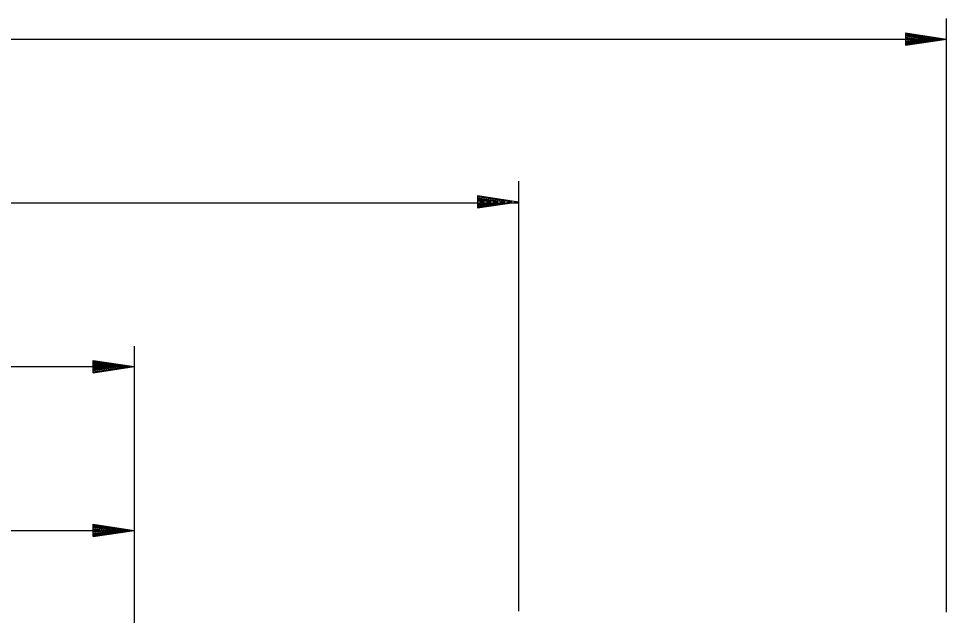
# Model space of a CAD drawing. Extents: x 2263886 to 2266026, y -3122850 to -3121850.
# Drawn here: x 2265609.92 to 2265632.58, y -3122486.8 to -3122472.22 of the extents above; entities that cross this region are included whole.
import ezdxf

# ---------------------------------------------------------------- set-up
doc = ezdxf.new("R2010")
doc.units = 0
doc.layers.add('R_Border Prem', color=7, linetype='Continuous')

msp = doc.modelspace()

# ---------------------------------------------------------------- linework, layer by layer
at = {"layer": 'R_Border Prem'}
for p, q in [((2265631.576, -3122472.567), (2265632.576, -3122472.717)), ((2265631.576, -3122472.567), (2265631.576, -3122472.867)), ((2265631.576, -3122472.592), (2265632.409, -3122472.717)), ((2265631.576, -3122472.617), (2265632.237, -3122472.717)), ((2265631.576, -3122472.642), (2265632.07, -3122472.717)), ((2265631.576, -3122472.668), (2265631.901, -3122472.717)), ((2265631.576, -3122472.693), (2265631.734, -3122472.717)), ((2265571.962, -3122472.717), (2265632.576, -3122472.717)), ((2265631.576, -3122472.867), (2265632.576, -3122472.717)), ((2265631.576, -3122472.766), (2265631.901, -3122472.717)), ((2265631.576, -3122472.816), (2265632.237, -3122472.717)), ((2265631.576, -3122472.842), (2265632.409, -3122472.717)), ((2265631.576, -3122472.791), (2265632.07, -3122472.717)), ((2265631.576, -3122472.74), (2265631.734, -3122472.717)), ((2265622.13, -3122476.192), (2265622.13, -3122486.692)), ((2265621.13, -3122476.542), (2265622.13, -3122476.692)), ((2265621.13, -3122476.542), (2265621.13, -3122476.842)), ((2265581.369, -3122476.717), (2265622.13, -3122476.717)), ((2265621.13, -3122476.567), (2265621.963, -3122476.692)), ((2265621.13, -3122476.592), (2265621.791, -3122476.692)), ((2265621.13, -3122476.617), (2265621.624, -3122476.692)), ((2265621.13, -3122476.643), (2265621.455, -3122476.692)), ((2265621.13, -3122476.668), (2265621.288, -3122476.692)), ((2265621.13, -3122476.842), (2265622.13, -3122476.692)), ((2265621.13, -3122476.741), (2265621.455, -3122476.692)), ((2265621.13, -3122476.791), (2265621.791, -3122476.692)), ((2265621.13, -3122476.817), (2265621.963, -3122476.692)), ((2265621.13, -3122476.766), (2265621.624, -3122476.692)), ((2265621.13, -3122476.715), (2265621.288, -3122476.692)), ((2265612.746, -3122480.217), (2265612.746, -3122497.937)), ((2265611.746, -3122480.567), (2265612.746, -3122480.717)), ((2265611.746, -3122480.867), (2265611.746, -3122480.567)), ((2265611.746, -3122480.592), (2265612.579, -3122480.717)), ((2265611.746, -3122480.617), (2265612.407, -3122480.717)), ((2265590.753, -3122480.717), (2265612.746, -3122480.717)), ((2265611.746, -3122480.642), (2265612.241, -3122480.717)), ((2265611.746, -3122480.668), (2265612.071, -3122480.717)), ((2265611.746, -3122480.693), (2265611.904, -3122480.717)), ((2265611.746, -3122480.867), (2265612.746, -3122480.717)), ((2265611.746, -3122480.765), (2265612.071, -3122480.717)), ((2265611.746, -3122480.816), (2265612.407, -3122480.717)), ((2265611.746, -3122480.842), (2265612.579, -3122480.717)), ((2265611.746, -3122480.791), (2265612.241, -3122480.717)), ((2265611.746, -3122480.74), (2265611.904, -3122480.717)), ((2265611.746, -3122484.567), (2265612.746, -3122484.717)), ((2265611.746, -3122484.867), (2265611.746, -3122484.567)), ((2265611.746, -3122484.592), (2265612.579, -3122484.717)), ((2265611.746, -3122484.617), (2265612.407, -3122484.717)), ((2265611.746, -3122484.642), (2265612.241, -3122484.717)), ((2265611.746, -3122484.668), (2265612.071, -3122484.717)), ((2265611.746, -3122484.693), (2265611.904, -3122484.717)), ((2265590.753, -3122484.717), (2265612.746, -3122484.717)), ((2265611.746, -3122484.867), (2265612.746, -3122484.717)), ((2265611.746, -3122484.765), (2265612.071, -3122484.717)), ((2265611.746, -3122484.816), (2265612.407, -3122484.717)), ((2265611.746, -3122484.842), (2265612.579, -3122484.717)), ((2265611.746, -3122484.791), (2265612.241, -3122484.717)), ((2265611.746, -3122484.74), (2265611.904, -3122484.717))]:
    msp.add_line(p, q, dxfattribs=at)
msp.add_lwpolyline([(2265632.576, -3122486.717), (2265632.576, -3122472.217)], dxfattribs=at)

doc.saveas('drawing.dxf')
